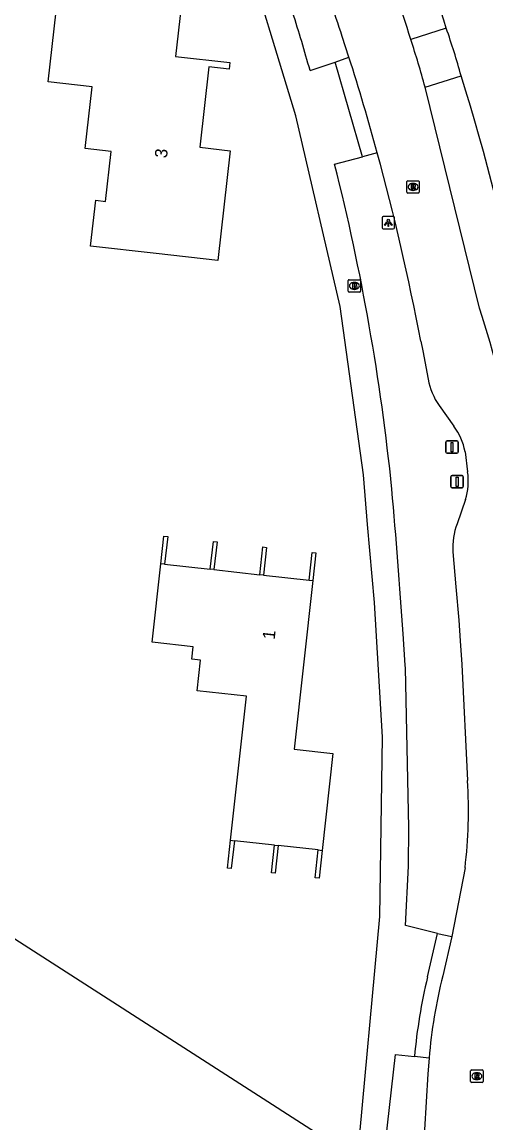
# Model space of a CAD drawing. Extents: x 162398 to 163643, y 386453 to 387397.
# Drawn here: x 163222.4 to 163259.8, y 386576.2 to 386665 of the extents above; entities that cross this region are included whole.
import ezdxf

# ---------------------------------------------------------------- set-up
doc = ezdxf.new("R2010")
doc.units = 0
for name, color, linetype in [('IMGEO_Afsluitpaal', 7, 'Continuous'), ('IMGEO_Brandkraan', 7, 'Continuous'), ('IMGEO_Fietspad_gesloten', 7, 'Continuous'), ('IMGEO_Groenvoorziening', 7, 'Continuous'), ('IMGEO_Lichtpunt', 7, 'Continuous'), ('IMGEO_Muur', 7, 'Continuous'), ('IMGEO_Pand', 7, 'Continuous'), ('IMGEO_Pand_nummerreeks', 7, 'Continuous'), ('IMGEO_Rijbaan_lokaal_gesloten', 7, 'Continuous'), ('IMGEO_Rioolput', 7, 'Continuous'), ('IMGEO_Voetpad_halfverhard', 7, 'Continuous'), ('IMGEO_Voetpad_open', 7, 'Continuous')]:
    doc.layers.add(name, color=color, linetype=linetype)

msp = doc.modelspace()

# ---------------------------------------------------------------- linework, layer by layer
at = {"layer": 'IMGEO_Afsluitpaal'}
for p, q in [((163256.547, 386630.304), (163256.547, 386631.104)), ((163256.547, 386631.104), (163256.547, 386630.304)), ((163256.647, 386631.204), (163257.437, 386631.204)), ((163257.437, 386631.204), (163256.647, 386631.204)), ((163257.537, 386631.104), (163257.537, 386630.304)), ((163257.537, 386630.304), (163257.537, 386631.104)), ((163257.437, 386630.204), (163256.647, 386630.204)), ((163256.647, 386630.204), (163257.437, 386630.204)), ((163256.953, 386627.518), (163256.953, 386628.318)), ((163256.953, 386628.318), (163256.953, 386627.518)), ((163257.053, 386628.418), (163257.843, 386628.418)), ((163257.843, 386628.418), (163257.053, 386628.418)), ((163257.943, 386628.318), (163257.943, 386627.518)), ((163257.943, 386627.518), (163257.943, 386628.318)), ((163257.843, 386627.418), (163257.053, 386627.418)), ((163257.053, 386627.418), (163257.843, 386627.418))]:
    msp.add_line(p, q, dxfattribs=at)
for points in [[(163256.967, 386631.079), (163257.117, 386631.079), (163257.117, 386630.329), (163256.967, 386630.329), (163256.967, 386631.079)], [(163257.373, 386628.293), (163257.523, 386628.293), (163257.523, 386627.543), (163257.373, 386627.543), (163257.373, 386628.293)]]:
    msp.add_lwpolyline(points, dxfattribs=at)
for centre, start, end in [((163256.647, 386631.104), 90, 180), ((163256.647, 386631.104), 90, 180), ((163257.437, 386631.104), 0, 90), ((163257.437, 386631.104), 360, 90), ((163256.647, 386630.304), 180, 270), ((163256.647, 386630.304), 180, 270), ((163257.437, 386630.304), 270, 0), ((163257.437, 386630.304), 270, 0), ((163257.053, 386628.318), 90, 180), ((163257.053, 386628.318), 90, 180), ((163257.843, 386628.318), 0, 90), ((163257.843, 386628.318), 360, 90), ((163257.053, 386627.518), 180, 270), ((163257.053, 386627.518), 180, 270), ((163257.843, 386627.518), 270, 0), ((163257.843, 386627.518), 270, 0)]:
    msp.add_arc(centre, 0.1, start, end, dxfattribs=at)
at = {"layer": 'IMGEO_Brandkraan'}
for p, q in [((163248.681, 386643.268), (163248.681, 386644.12)), ((163248.756, 386644.194), (163249.608, 386644.194)), ((163249.192, 386643.414), (163249.167, 386643.414)), ((163249.169, 386643.974), (163249.194, 386643.974)), ((163249.682, 386644.12), (163249.682, 386643.268)), ((163249.608, 386643.194), (163248.756, 386643.194))]:
    msp.add_line(p, q, dxfattribs=at)
for points in [[(163248.681, 386643.268), (163248.681, 386644.12)], [(163248.756, 386644.194), (163249.608, 386644.194)], [(163249.029, 386643.894), (163249.029, 386643.494), (163249.242, 386643.494)], [(163249.26, 386643.894), (163249.029, 386643.894)], [(163249.208, 386643.813), (163249.154, 386643.813), (163249.154, 386643.737)], [(163249.154, 386643.737), (163249.207, 386643.737)], [(163249.216, 386643.661), (163249.154, 386643.661), (163249.154, 386643.58)], [(163249.154, 386643.58), (163249.216, 386643.58)], [(163249.682, 386644.12), (163249.682, 386643.268)], [(163249.608, 386643.194), (163248.756, 386643.194)]]:
    msp.add_lwpolyline(points, dxfattribs=at)
for centre, radius, start, end in [((163248.758, 386644.118), 0.0765, 91.55205, 178.44795), ((163248.758, 386644.118), 0.0765, 91.55205, 178.44795), ((163249.209, 386643.775), 0.0379, 267.82845, 90.93552), ((163249.217, 386643.62), 0.0404, 269.87594, 90.50774), ((163249.248, 386643.745), 0.251, 268.66757, 293.53466), ((163249.264, 386643.749), 0.145, 59.4692, 91.53667), ((163249.289, 386643.796), 0.0922, 285.51372, 58.15012), ((163249.294, 386643.604), 0.105, 301.31148, 78.98903), ((163249.606, 386644.118), 0.0765, 1.55205, 88.44795), ((163249.606, 386644.118), 0.0765, 1.55205, 88.44795), ((163248.758, 386643.27), 0.0765, 181.55205, 268.44795), ((163248.758, 386643.27), 0.0765, 181.55205, 268.44795), ((163249.606, 386643.27), 0.0765, 271.55205, 358.44795), ((163249.606, 386643.27), 0.0765, 271.55205, 358.44795)]:
    msp.add_arc(centre, radius, start, end, dxfattribs=at)
for centre, major_axis, ratio, start_param, end_param in [((163249.168, 386643.694), (-0.387, 0.002), 0.722429, 4.712389, 7.853982), ((163249.193, 386643.694), (-0.39, 0.002), 0.717154, 1.570796, 4.712389)]:
    msp.add_ellipse(centre, major_axis=major_axis, ratio=ratio, start_param=start_param, end_param=end_param, dxfattribs=at)
at = {"layer": 'IMGEO_Fietspad_gesloten'}
for centre, radius, start, end in [((163123.114, 386623.566), 139.587, 17.03249, 21.5667), ((163202.155, 386645.392), 57.665, 15.30585, 19.30189), ((163073.4, 386603.365), 193.059, 5.17654, 17.24961)]:
    msp.add_arc(centre, radius, start, end, dxfattribs=at)
at = {"layer": 'IMGEO_Groenvoorziening'}
msp.add_lwpolyline([(163211.965, 386597.434), (163249.425, 386573.342)], dxfattribs=at)
at = {"layer": 'IMGEO_Lichtpunt'}
for p, q in [((163251.409, 386649.187), (163251.409, 386648.38)), ((163251.409, 386649.187), (163251.409, 386648.38)), ((163252.311, 386649.282), (163251.503, 386649.282)), ((163252.311, 386649.282), (163251.503, 386649.282)), ((163252.405, 386648.38), (163252.405, 386649.187)), ((163252.405, 386648.38), (163252.405, 386649.187)), ((163251.503, 386648.286), (163252.311, 386648.286)), ((163251.503, 386648.286), (163252.311, 386648.286))]:
    msp.add_line(p, q, dxfattribs=at)
for points in [[(163251.783, 386648.851), (163251.822, 386648.823), (163251.634, 386648.561), (163251.596, 386648.588), (163251.783, 386648.851)], [(163251.885, 386648.803), (163251.932, 386648.803), (163251.932, 386648.481), (163251.885, 386648.481), (163251.885, 386648.803)], [(163251.995, 386648.823), (163252.033, 386648.85), (163252.22, 386648.588), (163252.181, 386648.56), (163251.995, 386648.823)]]:
    msp.add_lwpolyline(points, dxfattribs=at)
msp.add_circle((163251.908, 386648.985), 0.0994, dxfattribs=at)
for centre, start, end in [((163251.503, 386649.187), 90, 180), ((163251.503, 386649.187), 90, 180), ((163252.311, 386649.187), 0, 90), ((163252.311, 386649.187), 0, 90), ((163251.503, 386648.38), 180, 270), ((163251.503, 386648.38), 180, 270), ((163252.311, 386648.38), 270, 0), ((163252.311, 386648.38), 270, 360)]:
    msp.add_arc(centre, 0.0946, start, end, dxfattribs=at)
at = {"layer": 'IMGEO_Muur'}
for points in [[(163233.6, 386621.303), (163233.848, 386623.539), (163234.147, 386623.506), (163233.9, 386621.27)], [(163237.578, 386620.863), (163237.825, 386623.099), (163238.123, 386623.066), (163237.876, 386620.83)], [(163241.554, 386620.423), (163241.801, 386622.659), (163242.099, 386622.626), (163241.852, 386620.39)], [(163245.529, 386619.983), (163245.776, 386622.219), (163246.074, 386622.185), (163245.826, 386619.95)], [(163239.516, 386598.993), (163239.267, 386596.756), (163238.968, 386596.79), (163239.216, 386599.026)], [(163243.044, 386598.602), (163242.795, 386596.365), (163242.497, 386596.398), (163242.746, 386598.635)], [(163246.58, 386598.21), (163246.332, 386595.972), (163246.025, 386596.007), (163246.274, 386598.244)]]:
    msp.add_lwpolyline(points, dxfattribs=at)
at = {"layer": 'IMGEO_Pand'}
for points in [[(163228.358, 386650.592), (163229.153, 386650.503), (163229.606, 386654.518), (163227.5, 386654.756), (163228.063, 386659.743), (163224.524, 386660.142), (163225.33, 386667.293), (163235.232, 386666.176), (163234.781, 386662.177), (163239.16, 386661.683), (163239.101, 386661.157), (163237.452, 386661.344), (163236.724, 386654.885), (163239.172, 386654.574), (163238.177, 386645.75), (163233.209, 386646.311), (163227.942, 386646.905), (163228.358, 386650.592)], [(163239.216, 386599.026), (163240.502, 386610.625), (163236.527, 386611.066), (163236.802, 386613.541), (163236.097, 386613.62), (163236.208, 386614.614), (163232.899, 386614.981), (163233.6, 386621.303)], [(163233.9, 386621.27), (163233.6, 386621.303)], [(163233.9, 386621.27), (163237.578, 386620.863)], [(163237.876, 386620.83), (163237.578, 386620.863)], [(163237.876, 386620.83), (163241.554, 386620.423)], [(163241.852, 386620.39), (163241.554, 386620.423)], [(163241.852, 386620.39), (163245.529, 386619.983)], [(163245.826, 386619.95), (163244.321, 386606.362), (163247.445, 386606.016), (163246.58, 386598.21)], [(163245.529, 386619.983), (163245.826, 386619.95)], [(163239.216, 386599.026), (163239.516, 386598.993)], [(163242.746, 386598.635), (163239.516, 386598.993)], [(163242.746, 386598.635), (163243.044, 386598.602)], [(163246.274, 386598.244), (163243.044, 386598.602)], [(163246.274, 386598.244), (163246.58, 386598.21)]]:
    msp.add_lwpolyline(points, dxfattribs=at)
at = {"layer": 'IMGEO_Rijbaan_lokaal_gesloten'}
for points in [[(163248.741, 386662.13), (163248.201, 386663.801)], [(163259.246, 386641.908), (163254.874, 386659.707)], [(163254.523, 386639.239), (163254.689, 386638.46), (163255.121, 386636.168)], [(163255.992, 386634.062), (163257.183, 386632.391)], [(163258.086, 386630.332), (163258.291, 386628.719)], [(163258.111, 386626.472), (163257.445, 386624.532)], [(163257.115, 386622.262), (163257.346, 386619.441), (163257.588, 386616.774), (163257.697, 386615.093), (163257.824, 386613.187), (163258.285, 386603.829)], [(163258.085, 386596.794), (163257.023, 386591.279)], [(163257.023, 386591.279), (163256.29, 386588.103)], [(163255.194, 386581.469), (163255.098, 386580.2), (163254.827, 386575.693), (163253.428, 386553.885), (163252.654, 386543.821)]]:
    msp.add_lwpolyline(points, dxfattribs=at)
for centre, radius, start, end in [((163100.041, 386616.38), 160.755, 17.05996, 22.88046), ((163038.561, 386594.236), 220.88, 18.35745, 19.14502), ((163182.923, 386640.178), 74.555, 15.18544, 18.2624), ((163060.719, 386602.388), 197.285, 15.29098, 17.62718), ((163062.958, 386603.017), 194.96, 10.70743, 15.28621), ((163201.979, 386622.622), 60.427, 356.68389, 18.61181), ((163260.476, 386637.149), 5.444, 190.38643, 214.55161), ((163253.349, 386629.482), 4.813, 10.17211, 37.18879), ((163253.627, 386627.962), 4.725, 341.61898, 9.22102), ((163262.729, 386622.605), 5.624, 159.96151, 183.49569), ((163220.244, 386601.39), 38.119, 353.07481, 3.66831), ((163297.009, 386577.968), 41.961, 166.0234, 175.21446)]:
    msp.add_arc(centre, radius, start, end, dxfattribs=at)
at = {"layer": 'IMGEO_Rioolput'}
for p, q in [((163253.401, 386651.241), (163253.401, 386652.093)), ((163253.476, 386652.167), (163254.328, 386652.167)), ((163253.912, 386651.387), (163253.887, 386651.387)), ((163253.889, 386651.947), (163253.914, 386651.947)), ((163254.402, 386652.093), (163254.402, 386651.241)), ((163254.328, 386651.167), (163253.476, 386651.167)), ((163258.54, 386579.594), (163258.54, 386580.446)), ((163258.615, 386580.52), (163259.467, 386580.52)), ((163259.541, 386580.446), (163259.541, 386579.594)), ((163259.467, 386579.52), (163258.615, 386579.52)), ((163259.051, 386579.74), (163259.026, 386579.74)), ((163259.028, 386580.3), (163259.053, 386580.3))]:
    msp.add_line(p, q, dxfattribs=at)
for points in [[(163253.401, 386651.241), (163253.401, 386652.093)], [(163253.476, 386652.167), (163254.328, 386652.167)], [(163253.99, 386651.865), (163253.738, 386651.867), (163253.738, 386651.467)], [(163253.738, 386651.467), (163253.862, 386651.467), (163253.862, 386651.629), (163253.873, 386651.629)], [(163253.916, 386651.786), (163253.862, 386651.786), (163253.862, 386651.705)], [(163253.862, 386651.705), (163253.914, 386651.705)], [(163253.92, 386651.6), (163253.991, 386651.467), (163254.131, 386651.467), (163254.066, 386651.593)], [(163254.402, 386652.093), (163254.402, 386651.241)], [(163254.328, 386651.167), (163253.476, 386651.167)], [(163258.54, 386579.594), (163258.54, 386580.446)], [(163258.615, 386580.52), (163259.467, 386580.52)], [(163259.541, 386580.446), (163259.541, 386579.594)], [(163259.467, 386579.52), (163258.615, 386579.52)], [(163259.129, 386580.218), (163258.877, 386580.22), (163258.877, 386579.82)], [(163258.877, 386579.82), (163259.001, 386579.82), (163259.001, 386579.982), (163259.012, 386579.982)], [(163259.055, 386580.139), (163259.001, 386580.139), (163259.001, 386580.058)], [(163259.001, 386580.058), (163259.053, 386580.058)], [(163259.059, 386579.953), (163259.13, 386579.82), (163259.27, 386579.82), (163259.205, 386579.946)]]:
    msp.add_lwpolyline(points, dxfattribs=at)
for centre, radius, start, end in [((163253.478, 386652.091), 0.0765, 91.55205, 178.44795), ((163253.478, 386652.091), 0.0765, 91.55205, 178.44795), ((163253.872, 386651.576), 0.0533, 26.02933, 88.69889), ((163253.898, 386651.894), 0.19, 274.7715, 282.96867), ((163253.922, 386651.69), 0.0964, 77.00612, 93.18647), ((163253.936, 386651.747), 0.0378, 276.66336, 79.67722), ((163253.989, 386651.755), 0.109, 350.36119, 89.41601), ((163253.987, 386651.755), 0.112, 277.58423, 350.98172), ((163253.971, 386651.54), 0.108, 29.51342, 73.79051), ((163254.326, 386652.091), 0.0765, 1.55205, 88.44795), ((163254.326, 386652.091), 0.0765, 1.55205, 88.44795), ((163253.478, 386651.243), 0.0765, 181.55205, 268.44795), ((163253.478, 386651.243), 0.0765, 181.55205, 268.44795), ((163254.326, 386651.243), 0.0765, 271.55205, 358.44795), ((163254.326, 386651.243), 0.0765, 271.55205, 358.44795), ((163258.617, 386580.444), 0.0765, 91.55205, 178.44795), ((163258.617, 386580.444), 0.0765, 91.55205, 178.44795), ((163259.465, 386580.444), 0.0765, 1.55205, 88.44795), ((163259.465, 386580.444), 0.0765, 1.55205, 88.44795), ((163258.617, 386579.596), 0.0765, 181.55205, 268.44795), ((163258.617, 386579.596), 0.0765, 181.55205, 268.44795), ((163259.011, 386579.929), 0.0533, 26.02933, 88.69889), ((163259.037, 386580.247), 0.19, 274.7715, 282.96867), ((163259.061, 386580.043), 0.0964, 77.00612, 93.18647), ((163259.075, 386580.1), 0.0378, 276.66336, 79.67722), ((163259.128, 386580.108), 0.109, 350.36119, 89.41601), ((163259.126, 386580.108), 0.112, 277.58423, 350.98172), ((163259.11, 386579.893), 0.108, 29.51342, 73.79051), ((163259.465, 386579.596), 0.0765, 271.55205, 358.44795), ((163259.465, 386579.596), 0.0765, 271.55205, 358.44795)]:
    msp.add_arc(centre, radius, start, end, dxfattribs=at)
for centre, major_axis, ratio, start_param, end_param in [((163253.888, 386651.667), (-0.387, 0.002), 0.722429, 4.712389, 7.853982), ((163253.913, 386651.667), (-0.39, 0.002), 0.717154, 1.570796, 4.712389), ((163259.027, 386580.02), (-0.387, 0.002), 0.722429, 4.712389, 7.853982), ((163259.052, 386580.02), (-0.39, 0.002), 0.717154, 1.570796, 4.712389)]:
    msp.add_ellipse(centre, major_axis=major_axis, ratio=ratio, start_param=start_param, end_param=end_param, dxfattribs=at)
at = {"layer": 'IMGEO_Voetpad_halfverhard'}
for points in [[(163256.579, 386664.453), (163253.722, 386663.541)], [(163254.874, 386659.707), (163257.775, 386660.614)]]:
    msp.add_lwpolyline(points, dxfattribs=at)
at = {"layer": 'IMGEO_Voetpad_open'}
for points in [[(163249.425, 386573.342), (163251.239, 386592.888), (163251.454, 386607.344), (163250.805, 386618.184), (163250.246, 386624.471), (163249.925, 386628.483), (163248.041, 386642.041), (163244.476, 386657.409), (163240.024, 386671.974), (163234.289, 386686.083), (163227.316, 386699.623), (163227.044, 386700.095), (163212.434, 386723.369)], [(163247.621, 386661.731), (163248.741, 386662.13)], [(163245.61, 386661.046), (163247.621, 386661.731)], [(163249.837, 386654.104), (163247.621, 386661.731)], [(163247.588, 386653.494), (163249.837, 386654.104)], [(163251.02, 386654.416), (163249.837, 386654.104)], [(163255.881, 386591.51), (163253.285, 386592.167), (163253.523, 386596.941), (163253.553, 386600.053), (163253.29, 386612.896), (163253.272, 386613.141), (163253.108, 386615.652)], [(163255.074, 386588.02), (163255.881, 386591.51)], [(163255.881, 386591.51), (163257.023, 386591.279)], [(163250.533, 386564.453), (163252.488, 386581.76), (163254.014, 386581.594)], [(163255.194, 386581.469), (163254.014, 386581.594)]]:
    msp.add_lwpolyline(points, dxfattribs=at)
for centre, radius, start, end in [((163080.288, 386614.583), 171.727, 15.6979, 17.32169), ((163072.495, 386609.187), 180.612, 5.7602, 14.20057), ((162718.802, 386579.689), 535.515, 3.85068, 5.10226), ((163298.334, 386577.584), 44.501, 166.43673, 174.82954)]:
    msp.add_arc(centre, radius, start, end, dxfattribs=at)

# ---------------------------------------------------------------- texts
at = {"layer": 'IMGEO_Pand_nummerreeks'}
for s, rotation, p in [('3', 83.57162, (163234.084, 386653.957)), ('1', 83.67809, (163242.761, 386615.169))]:
    msp.add_text(s, height=1, rotation=rotation, dxfattribs=at).set_placement(p)

doc.saveas('drawing.dxf')
